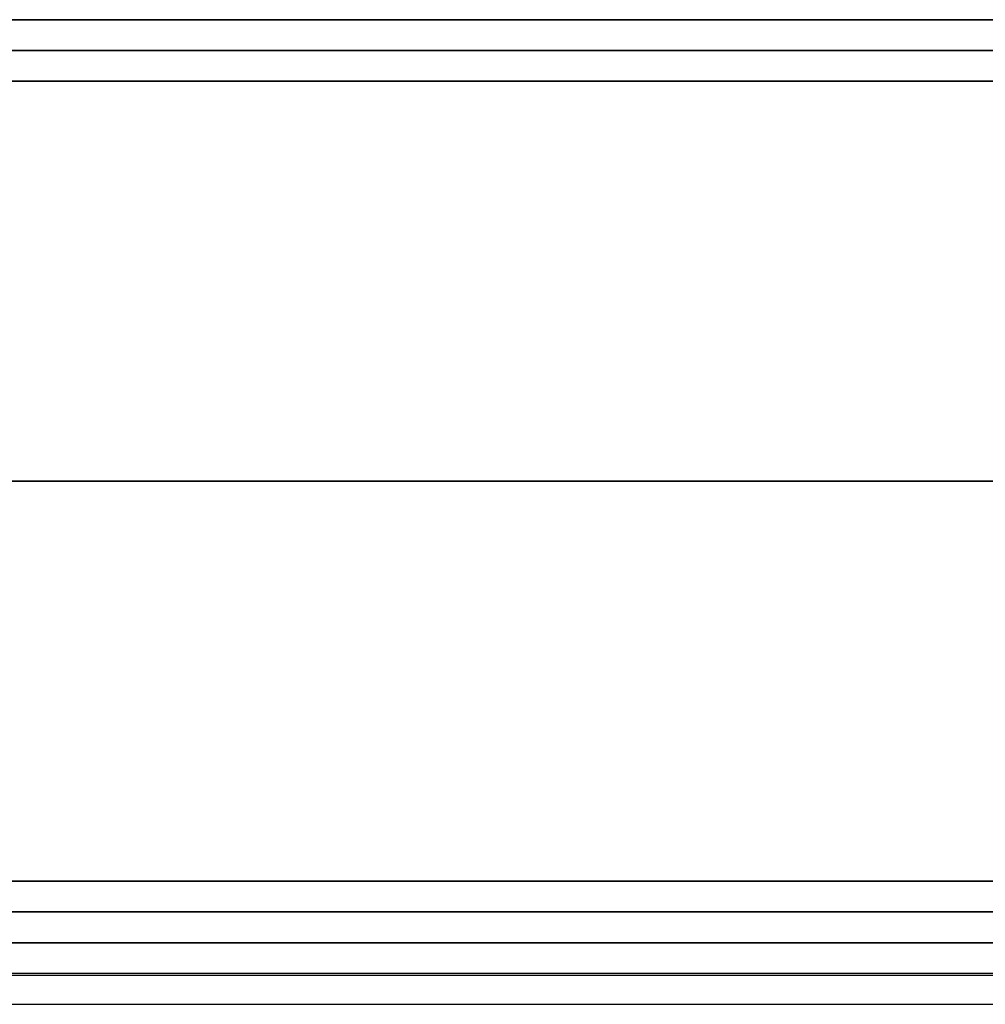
# Model space of a CAD drawing. Header units: millimetres. Extents: x -429 to 422, y -262 to 259.
# Tile 415 of 1056: x -315 to -300, y 194 to 210. Entities that reach past the tile are written whole.
import ezdxf

# ---------------------------------------------------------------- set-up
doc = ezdxf.new("R2010")
doc.units = ezdxf.units.MM
doc.layers.add('Default', color=7, linetype='Continuous', true_color=0x000000)

msp = doc.modelspace()

# ---------------------------------------------------------------- linework, layer by layer
at = {"layer": 'Default'}
for p, q in [((-427.127, 210.065, 1342.822), (420.873, 210.065, 1342.822)), ((420.873, 210.065, 772.822), (-427.127, 210.065, 772.822)), ((420.873, 210.065, 1057.822), (-427.127, 210.065, 1057.822)), ((420.873, 195.065, 772.822), (-427.127, 195.065, 772.822)), ((-427.127, 195.065, 1342.822), (420.873, 195.065, 1342.822)), ((420.873, 195.065, 1057.822), (-427.127, 195.065, 1057.822)), ((-400.627, 195.065, 880.822), (-245.627, 195.065, 880.822)), ((420.873, 194.565, 885.322), (-427.127, 194.565, 885.322))]:
    msp.add_line(p, q, dxfattribs=at)
for points in [[(-427.127, 209.565, 1343.322), (-3.127, 209.565, 1343.322), (420.873, 209.565, 1343.322)], [(420.873, 209.565, 772.322), (-3.127, 209.565, 772.322), (-427.127, 209.565, 772.322)], [(-427.127, 209.065, 1343.822), (-3.127, 209.065, 1343.822), (420.873, 209.065, 1343.822)], [(420.873, 209.065, 771.822), (-3.127, 209.065, 771.822), (-427.127, 209.065, 771.822)], [(-427.127, 202.565, 1343.822), (-3.127, 202.565, 1343.822), (420.873, 202.565, 1343.822)], [(420.873, 202.565, 771.822), (-3.127, 202.565, 771.822), (-427.127, 202.565, 771.822)], [(-427.127, 196.065, 1343.822), (-3.127, 196.065, 1343.822), (420.873, 196.065, 1343.822)], [(420.873, 196.065, 771.822), (-3.127, 196.065, 771.822), (-427.127, 196.065, 771.822)], [(-427.127, 195.565, 1343.322), (-3.127, 195.565, 1343.322), (420.873, 195.565, 1343.322)], [(420.873, 195.565, 772.322), (-3.127, 195.565, 772.322), (-427.127, 195.565, 772.322)], [(420.873, 195.065, 884.822), (-3.127, 195.065, 884.822), (-427.127, 195.065, 884.822)], [(-427.127, 195.065, 876.822), (-3.127, 195.065, 876.822), (420.873, 195.065, 876.822)], [(411.873, 195.065, 771.822), (-3.127, 195.065, 771.822), (-418.127, 195.065, 771.822)], [(411.873, 195.065, 780.822), (-3.127, 195.065, 780.822), (-418.127, 195.065, 780.822)], [(411.873, 195.065, 780.822), (-3.127, 195.065, 780.822), (-418.127, 195.065, 780.822)], [(411.873, 195.065, 873.822), (-3.127, 195.065, 873.822), (-418.127, 195.065, 873.822)], [(411.873, 195.065, 827.322), (-3.127, 195.065, 827.322), (-418.127, 195.065, 827.322)], [(-297.577, 195.065, 776.322), (-325.127, 195.065, 776.322), (-352.678, 195.065, 776.322)], [(411.873, 194.531, 771.822), (-3.127, 194.531, 771.822), (-418.127, 194.531, 771.822)], [(411.873, 194.531, 780.822), (-3.127, 194.531, 780.822), (-418.127, 194.531, 780.822)], [(-427.127, 194.065, 885.822), (-3.127, 194.065, 885.822), (420.873, 194.065, 885.822)]]:
    msp.add_open_spline(points, degree=2, dxfattribs=at)

doc.saveas('drawing.dxf')
